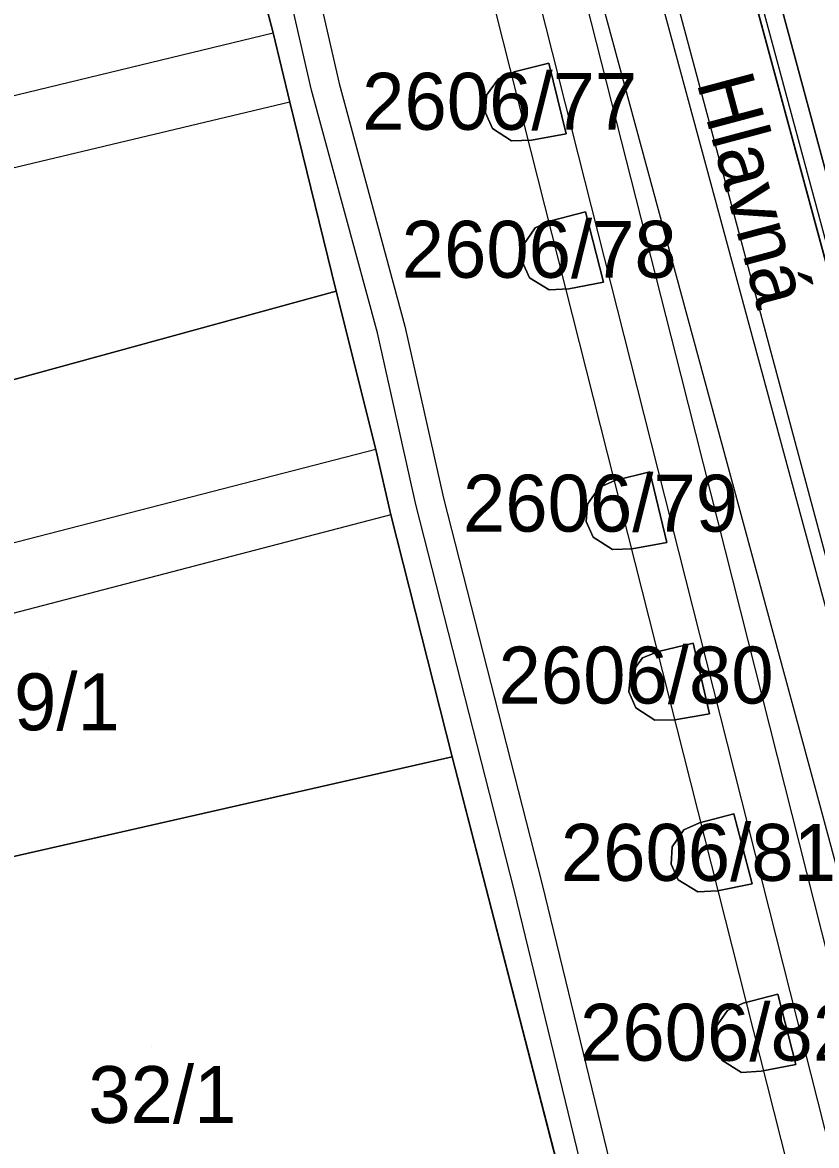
# Model space of a CAD drawing. Extents: x -263423 to -261326, y -1240067 to -1237864.
# Drawn here: x -262941.42 to -262913.52, y -1239159.42 to -1239119.96 of the extents above; entities that cross this region are included whole.
import ezdxf

# ---------------------------------------------------------------- set-up
doc = ezdxf.new("R2010")
doc.units = 0
for name, color, linetype in [('body_kn', 7, 'Continuous'), ('kladpar_druhypozemkov', 7, 'Continuous'), ('kladpar_hranice', 7, 'Continuous'), ('kladpar_parcelnecisla', 7, 'Continuous'), ('kladpar_plochy', 7, 'Continuous'), ('popisy', 7, 'Continuous'), ('tarchy_linie', 7, 'Continuous'), ('zappar_hrandruhpozemk', 7, 'Continuous')]:
    doc.layers.add(name, color=color, linetype=linetype)

msp = doc.modelspace()

# ---------------------------------------------------------------- linework, layer by layer
at = {"layer": 'body_kn'}
for p, q in [((-262932.61, -1239120.33), (-262932.61, -1239120.33)), ((-262924.14, -1239121.7), (-262924.14, -1239121.7)), ((-262922.92, -1239121.39), (-262922.92, -1239121.39)), ((-262930.29, -1239122.1), (-262930.29, -1239122.1)), ((-262924.69, -1239121.94), (-262924.69, -1239121.94)), ((-262931.26, -1239122.34), (-262931.26, -1239122.34)), ((-262925.11, -1239122.52), (-262925.11, -1239122.52)), ((-262932.03, -1239122.76), (-262932.03, -1239122.76)), ((-262932.03, -1239122.76), (-262932.03, -1239122.76)), ((-262925.15, -1239123.13), (-262925.15, -1239123.13)), ((-262924.9, -1239123.69), (-262924.9, -1239123.69)), ((-262923.53, -1239124.09), (-262923.53, -1239124.09)), ((-262922.31, -1239123.87), (-262922.31, -1239123.87)), ((-262922.31, -1239123.87), (-262922.31, -1239123.87)), ((-262924.23, -1239124.12), (-262924.23, -1239124.12)), ((-262921.64, -1239126.61), (-262921.64, -1239126.61)), ((-262923.4, -1239127.18), (-262923.4, -1239127.18)), ((-262922.85, -1239126.93), (-262922.85, -1239126.93)), ((-262923.81, -1239127.77), (-262923.81, -1239127.77)), ((-262923.85, -1239128.38), (-262923.85, -1239128.38)), ((-262923.6, -1239128.93), (-262923.6, -1239128.93)), ((-262921, -1239129.08), (-262921, -1239129.08)), ((-262921, -1239129.08), (-262921, -1239129.08)), ((-262930.4, -1239129.4), (-262930.4, -1239129.4)), ((-262930.4, -1239129.4), (-262930.4, -1239129.4)), ((-262922.91, -1239129.36), (-262922.91, -1239129.36)), ((-262922.22, -1239129.32), (-262922.22, -1239129.32)), ((-262927.98, -1239130.63), (-262927.98, -1239130.63)), ((-262928.95, -1239130.87), (-262928.95, -1239130.87)), ((-262918.29, -1239132.37), (-262918.29, -1239132.37)), ((-262919.82, -1239132.76), (-262919.82, -1239132.76)), ((-262921.35, -1239133.15), (-262921.35, -1239133.15)), ((-262929, -1239134.96), (-262929, -1239134.96)), ((-262929, -1239134.96), (-262929, -1239134.96)), ((-262919.38, -1239135.75), (-262919.38, -1239135.75)), ((-262921.15, -1239136.3), (-262921.15, -1239136.3)), ((-262920.6, -1239136.05), (-262920.6, -1239136.05)), ((-262926.62, -1239136.67), (-262926.62, -1239136.67)), ((-262927.6, -1239136.9), (-262927.6, -1239136.9)), ((-262921.57, -1239136.88), (-262921.57, -1239136.88)), ((-262928.48, -1239137.26), (-262928.48, -1239137.26)), ((-262928.48, -1239137.26), (-262928.48, -1239137.26)), ((-262921.61, -1239137.49), (-262921.61, -1239137.49)), ((-262921.37, -1239138.04), (-262921.37, -1239138.04)), ((-262918.78, -1239138.23), (-262918.78, -1239138.23)), ((-262918.78, -1239138.23), (-262918.78, -1239138.23)), ((-262920.69, -1239138.48), (-262920.69, -1239138.48)), ((-262920, -1239138.45), (-262920, -1239138.45)), ((-262917.85, -1239141.77), (-262917.85, -1239141.77)), ((-262919.07, -1239142.06), (-262919.07, -1239142.06)), ((-262919.63, -1239142.29), (-262919.63, -1239142.29)), ((-262920.05, -1239142.87), (-262920.05, -1239142.87)), ((-262920.11, -1239143.48), (-262920.11, -1239143.48)), ((-262919.87, -1239144.04), (-262919.87, -1239144.04)), ((-262919.2, -1239144.48), (-262919.2, -1239144.48)), ((-262918.5, -1239144.46), (-262918.5, -1239144.46)), ((-262917.28, -1239144.25), (-262917.28, -1239144.25)), ((-262917.28, -1239144.25), (-262917.28, -1239144.25)), ((-262926.32, -1239145.76), (-262926.32, -1239145.76)), ((-262926.32, -1239145.76), (-262926.32, -1239145.76)), ((-262916.42, -1239147.76), (-262916.42, -1239147.76)), ((-262917.63, -1239148.08), (-262917.63, -1239148.08)), ((-262918.18, -1239148.33), (-262918.18, -1239148.33)), ((-262918.59, -1239148.92), (-262918.59, -1239148.92)), ((-262918.63, -1239149.53), (-262918.63, -1239149.53)), ((-262918.38, -1239150.08), (-262918.38, -1239150.08)), ((-262924.14, -1239150.44), (-262924.14, -1239150.44)), ((-262923.17, -1239150.2), (-262923.17, -1239150.2)), ((-262917.69, -1239150.51), (-262917.69, -1239150.51)), ((-262917, -1239150.47), (-262917, -1239150.47)), ((-262915.78, -1239150.23), (-262915.78, -1239150.23)), ((-262915.78, -1239150.23), (-262915.78, -1239150.23)), ((-262916.09, -1239154.42), (-262916.09, -1239154.42)), ((-262914.88, -1239154.1), (-262914.88, -1239154.1)), ((-262916.64, -1239154.67), (-262916.64, -1239154.67)), ((-262917.05, -1239155.26), (-262917.05, -1239155.26)), ((-262917.09, -1239155.87), (-262917.09, -1239155.87)), ((-262916.84, -1239156.42), (-262916.84, -1239156.42)), ((-262916.15, -1239156.85), (-262916.15, -1239156.85)), ((-262915.46, -1239156.81), (-262915.46, -1239156.81)), ((-262914.24, -1239156.57), (-262914.24, -1239156.57)), ((-262914.24, -1239156.57), (-262914.24, -1239156.57))]:
    msp.add_line(p, q, dxfattribs=at)
at = {"layer": 'kladpar_druhypozemkov'}
for p, q in [((-262923.9, -1239122.85), (-262923.9, -1239122.85)), ((-262922.56, -1239128.09), (-262922.56, -1239128.09)), ((-262920.31, -1239137.08), (-262920.31, -1239137.08)), ((-262940.5, -1239142.63), (-262940.5, -1239142.63)), ((-262918.89, -1239143.14), (-262918.89, -1239143.14)), ((-262917.17, -1239149.21), (-262917.17, -1239149.21)), ((-262915.75, -1239155.57), (-262915.75, -1239155.57)), ((-262936.9, -1239155.93), (-262936.9, -1239155.93))]:
    msp.add_line(p, q, dxfattribs=at)
at = {"layer": 'kladpar_hranice'}
for points in [[(-262893.7, -1239198.54), (-262894.26, -1239197.51), (-262894.85, -1239196.01), (-262897, -1239188.23), (-262908.38, -1239146.15), (-262916.07, -1239117.75), (-262916.78, -1239116.26), (-262916.91, -1239114.53), (-262935.33, -1239046.71)], [(-262935.33, -1239046.71), (-262916.91, -1239114.53), (-262916.78, -1239116.26), (-262916.07, -1239117.75), (-262908.38, -1239146.15), (-262897, -1239188.23), (-262894.85, -1239196.01), (-262894.26, -1239197.51), (-262893.7, -1239198.54)], [(-262934.53, -1239046.57), (-262916.13, -1239114.22), (-262915.54, -1239115.96), (-262915.28, -1239117.47), (-262907.62, -1239145.83), (-262896.2, -1239187.94), (-262894.08, -1239195.84), (-262893.54, -1239197.19), (-262892.9, -1239198.44)], [(-262912.6, -1239203.25), (-262914.05, -1239196.92), (-262914.57, -1239194.5), (-262915.79, -1239189.13), (-262917.05, -1239183.26), (-262917.57, -1239180.71), (-262918.78, -1239175.09), (-262920.94, -1239166.59), (-262921.64, -1239163.91), (-262926.32, -1239145.76), (-262928.48, -1239137.26), (-262929, -1239134.96), (-262930.4, -1239129.4), (-262932.03, -1239122.76), (-262932.61, -1239120.33), (-262933.72, -1239116.05), (-262934.3, -1239113.3), (-262935.4, -1239108.45), (-262936.15, -1239105.13), (-262937.25, -1239100.4), (-262937.95, -1239097.72), (-262939.23, -1239092.23)], [(-262892.9, -1239198.44), (-262893.54, -1239197.19), (-262894.08, -1239195.84), (-262896.2, -1239187.94), (-262907.62, -1239145.83), (-262915.28, -1239117.47), (-262915.54, -1239115.96), (-262916.13, -1239114.22)], [(-263006.4, -1239134.36), (-263006.02, -1239134.24), (-262960.2, -1239122.65), (-262933.72, -1239116.05), (-262932.61, -1239120.33), (-262932.03, -1239122.76), (-262930.4, -1239129.4), (-262956.38, -1239136.52), (-262988.68, -1239145.29), (-262987.51, -1239149.57), (-262995.74, -1239151.62), (-263001.35, -1239153.02), (-263012.77, -1239155.76), (-263017.32, -1239137.3), (-263015.34, -1239136.77), (-263006.4, -1239134.36)], [(-262922.31, -1239123.87), (-262923.53, -1239124.09), (-262924.23, -1239124.12), (-262924.9, -1239123.69), (-262925.15, -1239123.13), (-262925.11, -1239122.52), (-262924.69, -1239121.94), (-262924.14, -1239121.7), (-262922.92, -1239121.39), (-262922.31, -1239123.87)], [(-262923.53, -1239124.09), (-262922.31, -1239123.87), (-262922.92, -1239121.39), (-262924.14, -1239121.7), (-262924.69, -1239121.94), (-262925.11, -1239122.52), (-262925.15, -1239123.13), (-262924.9, -1239123.69), (-262924.23, -1239124.12), (-262923.53, -1239124.09)], [(-262921, -1239129.08), (-262922.22, -1239129.32), (-262922.91, -1239129.36), (-262923.6, -1239128.93), (-262923.85, -1239128.38), (-262923.81, -1239127.77), (-262923.4, -1239127.18), (-262922.85, -1239126.93), (-262921.64, -1239126.61), (-262921, -1239129.08)], [(-262922.22, -1239129.32), (-262921, -1239129.08), (-262921.64, -1239126.61), (-262922.85, -1239126.93), (-262923.4, -1239127.18), (-262923.81, -1239127.77), (-262923.85, -1239128.38), (-262923.6, -1239128.93), (-262922.91, -1239129.36), (-262922.22, -1239129.32)], [(-262930.4, -1239129.4), (-262929, -1239134.96), (-262928.48, -1239137.26), (-262926.32, -1239145.76), (-262950.04, -1239151.15), (-262952.46, -1239151.67), (-262954.52, -1239144.06), (-262955.1, -1239141.7), (-262956.38, -1239136.52), (-262930.4, -1239129.4)], [(-262918.78, -1239138.23), (-262920, -1239138.45), (-262920.69, -1239138.48), (-262921.37, -1239138.04), (-262921.61, -1239137.49), (-262921.57, -1239136.88), (-262921.15, -1239136.3), (-262920.6, -1239136.05), (-262919.38, -1239135.75), (-262918.78, -1239138.23)], [(-262920, -1239138.45), (-262918.78, -1239138.23), (-262919.38, -1239135.75), (-262920.6, -1239136.05), (-262921.15, -1239136.3), (-262921.57, -1239136.88), (-262921.61, -1239137.49), (-262921.37, -1239138.04), (-262920.69, -1239138.48), (-262920, -1239138.45)], [(-262917.28, -1239144.25), (-262918.5, -1239144.46), (-262919.2, -1239144.48), (-262919.87, -1239144.04), (-262920.11, -1239143.48), (-262920.05, -1239142.87), (-262919.63, -1239142.29), (-262919.07, -1239142.06), (-262917.85, -1239141.77), (-262917.28, -1239144.25)], [(-262918.5, -1239144.46), (-262917.28, -1239144.25), (-262917.85, -1239141.77), (-262919.07, -1239142.06), (-262919.63, -1239142.29), (-262920.05, -1239142.87), (-262920.11, -1239143.48), (-262919.87, -1239144.04), (-262919.2, -1239144.48), (-262918.5, -1239144.46)], [(-262926.32, -1239145.76), (-262921.64, -1239163.91), (-262920.94, -1239166.59), (-262918.78, -1239175.09), (-262944.65, -1239179.99), (-262945.48, -1239175.6), (-262945.76, -1239174.1), (-262946.18, -1239171.89), (-262946.75, -1239169.08), (-262948.81, -1239157.75), (-262949.87, -1239151.92), (-262950.04, -1239151.15), (-262926.32, -1239145.76)], [(-262915.78, -1239150.23), (-262917, -1239150.47), (-262917.69, -1239150.51), (-262918.38, -1239150.08), (-262918.63, -1239149.53), (-262918.59, -1239148.92), (-262918.18, -1239148.33), (-262917.63, -1239148.08), (-262916.42, -1239147.76), (-262915.78, -1239150.23)], [(-262917, -1239150.47), (-262915.78, -1239150.23), (-262916.42, -1239147.76), (-262917.63, -1239148.08), (-262918.18, -1239148.33), (-262918.59, -1239148.92), (-262918.63, -1239149.53), (-262918.38, -1239150.08), (-262917.69, -1239150.51), (-262917, -1239150.47)], [(-262914.24, -1239156.57), (-262915.46, -1239156.81), (-262916.15, -1239156.85), (-262916.84, -1239156.42), (-262917.09, -1239155.87), (-262917.05, -1239155.26), (-262916.64, -1239154.67), (-262916.09, -1239154.42), (-262914.88, -1239154.1), (-262914.24, -1239156.57)], [(-262915.46, -1239156.81), (-262914.24, -1239156.57), (-262914.88, -1239154.1), (-262916.09, -1239154.42), (-262916.64, -1239154.67), (-262917.05, -1239155.26), (-262917.09, -1239155.87), (-262916.84, -1239156.42), (-262916.15, -1239156.85), (-262915.46, -1239156.81)]]:
    msp.add_lwpolyline(points, dxfattribs=at)
at = {"layer": 'kladpar_plochy'}
for p, q in [((-262932.61, -1239120.33), (-262933.72, -1239116.05)), ((-262916.07, -1239117.75), (-262908.38, -1239146.15)), ((-262907.62, -1239145.83), (-262915.28, -1239117.47)), ((-262932.03, -1239122.76), (-262932.61, -1239120.33)), ((-262924.14, -1239121.7), (-262924.69, -1239121.94)), ((-262922.92, -1239121.39), (-262924.14, -1239121.7)), ((-262922.31, -1239123.87), (-262922.92, -1239121.39)), ((-262924.69, -1239121.94), (-262925.11, -1239122.52)), ((-262925.11, -1239122.52), (-262925.15, -1239123.13)), ((-262930.4, -1239129.4), (-262932.03, -1239122.76)), ((-262925.15, -1239123.13), (-262924.9, -1239123.69)), ((-262924.9, -1239123.69), (-262924.23, -1239124.12)), ((-262924.23, -1239124.12), (-262923.53, -1239124.09)), ((-262923.53, -1239124.09), (-262922.31, -1239123.87)), ((-262921.64, -1239126.61), (-262922.85, -1239126.93)), ((-262921, -1239129.08), (-262921.64, -1239126.61)), ((-262923.4, -1239127.18), (-262923.81, -1239127.77)), ((-262922.85, -1239126.93), (-262923.4, -1239127.18)), ((-262923.81, -1239127.77), (-262923.85, -1239128.38)), ((-262923.85, -1239128.38), (-262923.6, -1239128.93)), ((-262923.6, -1239128.93), (-262922.91, -1239129.36)), ((-262922.22, -1239129.32), (-262921, -1239129.08)), ((-262929, -1239134.96), (-262930.4, -1239129.4)), ((-262922.91, -1239129.36), (-262922.22, -1239129.32)), ((-262928.48, -1239137.26), (-262929, -1239134.96)), ((-262919.38, -1239135.75), (-262920.6, -1239136.05)), ((-262918.78, -1239138.23), (-262919.38, -1239135.75)), ((-262921.15, -1239136.3), (-262921.57, -1239136.88)), ((-262920.6, -1239136.05), (-262921.15, -1239136.3)), ((-262921.57, -1239136.88), (-262921.61, -1239137.49)), ((-262926.32, -1239145.76), (-262928.48, -1239137.26)), ((-262921.61, -1239137.49), (-262921.37, -1239138.04)), ((-262921.37, -1239138.04), (-262920.69, -1239138.48)), ((-262920, -1239138.45), (-262918.78, -1239138.23)), ((-262920.69, -1239138.48), (-262920, -1239138.45)), ((-262917.85, -1239141.77), (-262919.07, -1239142.06)), ((-262917.28, -1239144.25), (-262917.85, -1239141.77)), ((-262919.07, -1239142.06), (-262919.63, -1239142.29)), ((-262919.63, -1239142.29), (-262920.05, -1239142.87)), ((-262920.05, -1239142.87), (-262920.11, -1239143.48)), ((-262920.11, -1239143.48), (-262919.87, -1239144.04)), ((-262919.87, -1239144.04), (-262919.2, -1239144.48)), ((-262919.2, -1239144.48), (-262918.5, -1239144.46)), ((-262918.5, -1239144.46), (-262917.28, -1239144.25)), ((-262921.64, -1239163.91), (-262926.32, -1239145.76)), ((-262916.42, -1239147.76), (-262917.63, -1239148.08)), ((-262915.78, -1239150.23), (-262916.42, -1239147.76)), ((-262917.63, -1239148.08), (-262918.18, -1239148.33)), ((-262918.18, -1239148.33), (-262918.59, -1239148.92)), ((-262918.59, -1239148.92), (-262918.63, -1239149.53)), ((-262918.63, -1239149.53), (-262918.38, -1239150.08)), ((-262918.38, -1239150.08), (-262917.69, -1239150.51)), ((-262917.69, -1239150.51), (-262917, -1239150.47)), ((-262917, -1239150.47), (-262915.78, -1239150.23)), ((-262916.09, -1239154.42), (-262916.64, -1239154.67)), ((-262914.88, -1239154.1), (-262916.09, -1239154.42)), ((-262914.24, -1239156.57), (-262914.88, -1239154.1)), ((-262916.64, -1239154.67), (-262917.05, -1239155.26)), ((-262917.05, -1239155.26), (-262917.09, -1239155.87)), ((-262917.09, -1239155.87), (-262916.84, -1239156.42)), ((-262916.84, -1239156.42), (-262916.15, -1239156.85)), ((-262916.15, -1239156.85), (-262915.46, -1239156.81)), ((-262915.46, -1239156.81), (-262914.24, -1239156.57))]:
    msp.add_line(p, q, dxfattribs=at)
for points in [[(-262893.7, -1239198.54), (-262894.26, -1239197.51), (-262894.85, -1239196.01), (-262897, -1239188.23), (-262908.38, -1239146.15), (-262916.07, -1239117.75), (-262916.78, -1239116.26), (-262916.91, -1239114.53), (-262935.33, -1239046.71)], [(-262934.53, -1239046.57), (-262916.13, -1239114.22), (-262915.54, -1239115.96), (-262915.28, -1239117.47), (-262907.62, -1239145.83), (-262896.2, -1239187.94), (-262894.08, -1239195.84), (-262893.54, -1239197.19), (-262892.9, -1239198.44)]]:
    msp.add_lwpolyline(points, dxfattribs=at)
for points in [[(-263006.4, -1239134.36), (-263006.02, -1239134.24), (-262960.2, -1239122.65), (-262933.72, -1239116.05), (-262932.61, -1239120.33), (-262932.03, -1239122.76), (-262930.4, -1239129.4), (-262956.38, -1239136.52), (-262988.68, -1239145.29), (-262987.51, -1239149.57), (-262995.74, -1239151.62), (-263001.35, -1239153.02), (-263012.77, -1239155.76), (-263017.32, -1239137.3), (-263015.34, -1239136.77)], [(-262922.31, -1239123.87), (-262923.53, -1239124.09), (-262924.23, -1239124.12), (-262924.9, -1239123.69), (-262925.15, -1239123.13), (-262925.11, -1239122.52), (-262924.69, -1239121.94), (-262924.14, -1239121.7), (-262922.92, -1239121.39)], [(-262921, -1239129.08), (-262922.22, -1239129.32), (-262922.91, -1239129.36), (-262923.6, -1239128.93), (-262923.85, -1239128.38), (-262923.81, -1239127.77), (-262923.4, -1239127.18), (-262922.85, -1239126.93), (-262921.64, -1239126.61)], [(-262930.4, -1239129.4), (-262929, -1239134.96), (-262928.48, -1239137.26), (-262926.32, -1239145.76), (-262950.04, -1239151.15), (-262952.46, -1239151.67), (-262954.52, -1239144.06), (-262955.1, -1239141.7), (-262956.38, -1239136.52)], [(-262918.78, -1239138.23), (-262920, -1239138.45), (-262920.69, -1239138.48), (-262921.37, -1239138.04), (-262921.61, -1239137.49), (-262921.57, -1239136.88), (-262921.15, -1239136.3), (-262920.6, -1239136.05), (-262919.38, -1239135.75)], [(-262917.28, -1239144.25), (-262918.5, -1239144.46), (-262919.2, -1239144.48), (-262919.87, -1239144.04), (-262920.11, -1239143.48), (-262920.05, -1239142.87), (-262919.63, -1239142.29), (-262919.07, -1239142.06), (-262917.85, -1239141.77)], [(-262926.32, -1239145.76), (-262921.64, -1239163.91), (-262920.94, -1239166.59), (-262918.78, -1239175.09), (-262944.65, -1239179.99), (-262945.48, -1239175.6), (-262945.76, -1239174.1), (-262946.18, -1239171.89), (-262946.75, -1239169.08), (-262948.81, -1239157.75), (-262949.87, -1239151.92), (-262950.04, -1239151.15)], [(-262915.78, -1239150.23), (-262917, -1239150.47), (-262917.69, -1239150.51), (-262918.38, -1239150.08), (-262918.63, -1239149.53), (-262918.59, -1239148.92), (-262918.18, -1239148.33), (-262917.63, -1239148.08), (-262916.42, -1239147.76)], [(-262914.24, -1239156.57), (-262915.46, -1239156.81), (-262916.15, -1239156.85), (-262916.84, -1239156.42), (-262917.09, -1239155.87), (-262917.05, -1239155.26), (-262916.64, -1239154.67), (-262916.09, -1239154.42), (-262914.88, -1239154.1)]]:
    msp.add_lwpolyline(points, close=True, dxfattribs=at)
at = {"layer": 'tarchy_linie'}
for points in [[(-263002.97, -1238844.59), (-262980.25, -1238906.63), (-262945.58, -1239009.09), (-262938.29, -1239035.86), (-262916.38, -1239115.82), (-262894.12, -1239198.57), (-262876.1, -1239267.26), (-262891.06, -1239270.91), (-262884.2, -1239310.37), (-262877, -1239350.49), (-262869.73, -1239390.34), (-262861.27, -1239427.46), (-262857.92, -1239442.13), (-262856.51, -1239448.31), (-262843.28, -1239506.14), (-262818.17, -1239595.69)], [(-262931.57, -1239078.69), (-262927.11, -1239096.92), (-262921.96, -1239117.89), (-262918.29, -1239132.37), (-262910.23, -1239164.23), (-262903.15, -1239192.92), (-262896.96, -1239218.17), (-262893.46, -1239232.55), (-262888.28, -1239253.85), (-262887.41, -1239260.33), (-262887.33, -1239268.2), (-262879.36, -1239266.25), (-262896.93, -1239199.31), (-262919.13, -1239116.56), (-262940.99, -1239036.6)], [(-262868.1, -1239408.65), (-262872.01, -1239389.76), (-262878.89, -1239354.27), (-262886.38, -1239314.4), (-262887.47, -1239307.93), (-262888.71, -1239296.45), (-262889.24, -1239277.55), (-262888.89, -1239269.8), (-262888.98, -1239260.44), (-262889.83, -1239254.14), (-262894.99, -1239232.92), (-262898.49, -1239218.54), (-262904.68, -1239193.3), (-262911.76, -1239164.61), (-262919.82, -1239132.76), (-262923.49, -1239118.27), (-262928.64, -1239097.29), (-262933.1, -1239079.06)], [(-262869.63, -1239409.04), (-262873.55, -1239390.07), (-262880.44, -1239354.57), (-262887.93, -1239314.68), (-262889.03, -1239308.15), (-262890.28, -1239296.56), (-262890.67, -1239282.8), (-262892.97, -1239269.57), (-262890.47, -1239268.97), (-262890.55, -1239260.55), (-262891.38, -1239254.43), (-262896.52, -1239233.29), (-262900.02, -1239218.91), (-262906.21, -1239193.68), (-262913.29, -1239164.99), (-262921.35, -1239133.15), (-262925.02, -1239118.65), (-262930.17, -1239097.66), (-262934.63, -1239079.43)], [(-262910.73, -1239208.94), (-262913.76, -1239193.57), (-262916.31, -1239182.7), (-262919.14, -1239170.68), (-262919.36, -1239169.92), (-262921.04, -1239163.21), (-262924.14, -1239150.44), (-262927.6, -1239136.9), (-262928.95, -1239130.87), (-262931.26, -1239122.34), (-262935.08, -1239105.67), (-262938.8, -1239090.51)], [(-262937.82, -1239090.28), (-262934.11, -1239105.44), (-262930.29, -1239122.1), (-262927.98, -1239130.63), (-262926.62, -1239136.67), (-262923.17, -1239150.2), (-262920.07, -1239162.97), (-262918.4, -1239169.66), (-262918.18, -1239170.42), (-262915.33, -1239182.47), (-262912.78, -1239193.36), (-262909.75, -1239208.74)], [(-262912.6, -1239203.25), (-262914.05, -1239196.92), (-262914.57, -1239194.5), (-262915.79, -1239189.13), (-262917.05, -1239183.26), (-262917.57, -1239180.71), (-262918.78, -1239175.09), (-262920.94, -1239166.59), (-262921.64, -1239163.91), (-262926.32, -1239145.76), (-262928.48, -1239137.26), (-262929, -1239134.96), (-262930.4, -1239129.4), (-262932.03, -1239122.76), (-262932.61, -1239120.33), (-262933.72, -1239116.05), (-262934.3, -1239113.3), (-262935.4, -1239108.45), (-262936.15, -1239105.13), (-262937.25, -1239100.4), (-262937.95, -1239097.72), (-262939.23, -1239092.23)]]:
    msp.add_lwpolyline(points, dxfattribs=at)
at = {"layer": 'zappar_hrandruhpozemk'}
for p, q in [((-262959.21, -1239126.74), (-262932.61, -1239120.33)), ((-262932.03, -1239122.76), (-262958.7, -1239129.1)), ((-262929, -1239134.96), (-262955.1, -1239141.7)), ((-262928.48, -1239137.26), (-262954.52, -1239144.06))]:
    msp.add_line(p, q, dxfattribs=at)
for points in [[(-262943.09, -1239030.18), (-262911.48, -1239146.86), (-262899.73, -1239190.15)], [(-262945.17, -1239030.42), (-262913.41, -1239147.43), (-262901.75, -1239190.68)]]:
    msp.add_lwpolyline(points, dxfattribs=at)

# ---------------------------------------------------------------- texts
at = {"layer": 'kladpar_parcelnecisla'}
for s, p in [('2606/77', (-262929.484, -1239123.73)), ('2606/78', (-262928.095, -1239128.93)), ('2606/79', (-262925.942, -1239137.85)), ('2606/80', (-262924.692, -1239143.89)), ('29/1', (-262943.205, -1239144.83)), ('2606/81', (-262922.501, -1239150.12)), ('2606/82', (-262921.827, -1239156.44)), ('32/1', (-262939.108, -1239158.63))]:
    msp.add_text(s, height=2, dxfattribs=at).set_placement(p)
at = {"layer": 'popisy'}
msp.add_text('Hlavná', height=2, rotation=285, dxfattribs=at).set_placement((-262917.742, -1239122.053))

doc.saveas('drawing.dxf')
